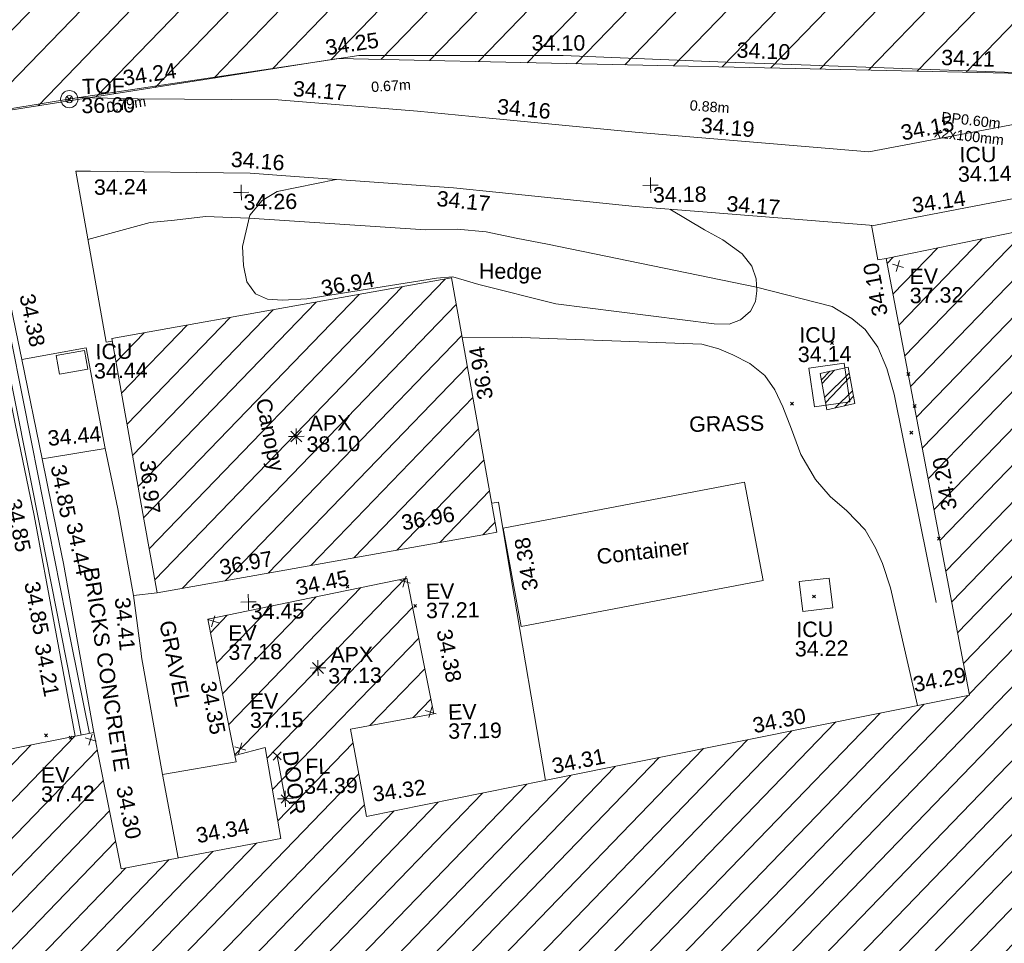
# Model space of a CAD drawing. Header units: millimetres. Extents: x -287732 to 520720, y -88450 to 287754.
# Tile 365 of 383: x 248148 to 272194, y 240711 to 263259. Entities that reach past the tile are written whole.
import ezdxf

# ---------------------------------------------------------------- set-up
doc = ezdxf.new("R2010")
doc.units = ezdxf.units.MM
for name, pattern in [('IMPORT-HIDDEN2 _3_', [4762.5, 3175, -1587.5]), ('IMPORT-UG_ELEC_LV_QLB2 _2_', [2700, 1500, -300.0000000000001, 0, -250, 150, -300.0000000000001, 0, -200]), ('IMPORT-UG_ELEC_STREET LIGHTING_QLB2 _2_', [2700, 1500, -300.0000000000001, 0, -250, 150, -300.0000000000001, 0, -200])]:
    doc.linetypes.add(name, pattern=pattern)
for name, color, linetype, lineweight, true_color in [('00__TOPO__TOP_OF_FENCE_SYMBOL', 7, 'Continuous', 9, 0x666666), ('00_TOPO_APEX_BUILDING', 7, 'Continuous', 9, 0x666666), ('00_TOPO_EAVE', 7, 'Continuous', 9, 0x666666), ('00_TOPO_LEVEL_FLOOR', 7, 'Continuous', 9, 0x666666), ('00_UAV_APEX_BUILDING', 7, 'Continuous', 9, 0x666666), ('00_UAV_BUILDING_CANOPY', 7, 'Continuous', 9, 0xff7fff), ('00_UAV_BUILDING_HATCH', 7, 'Continuous', 9, 0x999999), ('00_UAV_BUILDING_OUTLINE', 5, 'Continuous', 9, 0x0000ff), ('00_UAV_CONCRETE', 9, 'Continuous', 9, 0x808080), ('00_UAV_EAVE', 7, 'Continuous', 9, 0x666666), ('00_UAV_FENCE', 7, 'Continuous', 9, 0x264c2f), ('00_UAV_FOOTPATH', 7, 'Continuous', 9, 0xa50000), ('00_UAV_FORM_LINES', 7, 'Continuous', 9, 0x666666), ('00_UAV_HEDGE', 7, 'Continuous', 9, 0x52a552), ('00_UAV_INT_DOOR', 7, 'Continuous', 9, 0x7f4f3f), ('00_UAV_LEVEL_FLOOR', 7, 'Continuous', 9, 0x666666), ('00_UAV_LEVEL_SPOT', 7, 'Continuous', 9, 0x666666), ('00_UAV_SERV_IC', 5, 'Continuous', 9, 0x0000ff), ('00_UAV_TOP_OF_FENCE', 6, 'Continuous', 9, 0xff00ff), ('00_UAV_WALL_RETAINING', 7, 'Continuous', 9, 0x7c00a5), ('12333-PUM-2D-U-0001-C01 - Rev2_REVIT IMPORT_dwg', 7, 'Continuous', 9, 0x767676), ('PUM-CHAMBER EXTENTS', 6, 'IMPORT-HIDDEN2 _3_', 9, 0xff00ff), ('PUM-ELECTRIC-LV-QLB2', 1, 'IMPORT-UG_ELEC_LV_QLB2 _2_', 9, 0xff0000), ('PUM-UNABLE TO SURVEY', 190, 'Continuous', 9, 0x7f00ff)]:
    doc.layers.add(name, color=color, linetype=linetype, lineweight=lineweight, true_color=true_color)
for name, color, linetype, lineweight in [('00_UAV_CONTAINER', 7, 'Continuous', 9), ('00_UAV_SURFACE', 7, 'Continuous', 9), ('00_UAV_SURVEY_TEXT', 7, 'Continuous', 9), ('GEN-TEXT', 7, 'Continuous', 9)]:
    doc.layers.add(name, color=color, linetype=linetype, lineweight=lineweight)
doc.styles.add('Arial_1', font='arial.ttf', dxfattribs={"height": 250})
doc.styles.add('Swis721 Lt BT_2', font='swissl.ttf', dxfattribs={"height": 375})
pattern_1 = [(45, (0, 0), (-441.9417382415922, 441.9417382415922), [])]

# ---------------------------------------------------------------- blocks, each defined once
blk = doc.blocks.new('12333-PUM-2D-U-0001-C01 - Rev2_REVIT IMPORT_dwg_MSL_Apex_SYM-2077252-Site Location Plan Proposed')
at = {"layer": '00_TOPO_APEX_BUILDING', "color": 254, "true_color": 0xcccccc, "flags": 128}
for points in [[(0, -500.8627267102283), (0, 0), (-500.8627267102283, 0)], [(354.163430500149, 354.1634305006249), (0, 0), (-354.1634305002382, 354.1634305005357)], [(354.1634305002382, -354.1634305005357), (0, 0), (-354.163430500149, -354.1634305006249)], [(500.8627267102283, 0), (0, 0), (0, 500.8627267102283)]]:
    blk.add_lwpolyline(points, dxfattribs=at)
blk = doc.blocks.new('12333-PUM-2D-U-0001-C01 - Rev2_REVIT IMPORT_dwg_MSL_Eaves_SYM_1-V82-Site Location Plan Proposed')
at = {"layer": '00_TOPO_EAVE', "color": 254, "true_color": 0xcccccc}
for p, q in [((356.5791934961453, -116.0873754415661), (-356.5791934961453, 116.0873754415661)), ((-116.0873754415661, -356.5791934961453), (116.0873754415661, 356.5791934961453))]:
    blk.add_line(p, q, dxfattribs=at)
blk = doc.blocks.new('12333-PUM-2D-U-0001-C01 - Rev2_REVIT IMPORT_dwg_MSL_Node_LineworkTOF-2077248-Site Location Plan Proposed')
at = {"layer": '00__TOPO__TOP_OF_FENCE_SYMBOL', "color": 254, "true_color": 0xcccccc, "flags": 128}
for points in [[(165.3591892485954, 165.3591892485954), (0, 0), (-165.3591892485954, 165.3591892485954)], [(165.3591892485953, -165.3591892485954), (0, 0), (-165.3591892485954, -165.3591892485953)]]:
    blk.add_lwpolyline(points, dxfattribs=at)
at = {"layer": '00__TOPO__TOP_OF_FENCE_SYMBOL', "color": 254, "true_color": 0xcccccc}
for radius in [562.5594001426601, 233.853208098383]:
    blk.add_circle((0, 0), radius, dxfattribs=at)
blk = doc.blocks.new('12333-PUM-2D-U-0001-C01 - Rev2_REVIT IMPORT_dwg_MSL_FLlvl_SYM-V156-Site Location Plan Proposed')
at = {"layer": '00_TOPO_LEVEL_FLOOR', "color": 254, "true_color": 0xcccccc, "flags": 128}
for points in [[(0, -38.9261101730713), (0, 0), (-38.9261101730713, 0)], [(38.9261101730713, 0), (0, 0), (0, 38.9261101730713)]]:
    blk.add_lwpolyline(points, dxfattribs=at)
blk = doc.blocks.new('12333-PUM-2D-U-0001-C01 - Rev2_REVIT IMPORT_dwg_MSL_Node_Linework-V178-Site Location Plan Proposed')
at = {"layer": '00_UAV_INT_DOOR', "color": 9, "true_color": 0xd4c4bf, "flags": 128}
for points in [[(530.3860888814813, 530.3860888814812), (0, 0), (-530.3860888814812, 530.3860888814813)], [(530.3860888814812, -530.3860888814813), (0, 0), (-530.3860888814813, -530.3860888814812)]]:
    blk.add_lwpolyline(points, dxfattribs=at)
blk = doc.blocks.new('12333-PUM-2D-U-0001-C01 - Rev2_REVIT IMPORT_dwg_UAV-2077255-Site Location Plan Proposed')
at = {"layer": '00_UAV_LEVEL_SPOT', "color": 254, "true_color": 0xcccccc, "flags": 128}
for points in [[(0, -500.0000000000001), (0, 0), (-500.0000000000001, 0)], [(500.0000000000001, 0), (0, 0), (0, 500.0000000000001)]]:
    blk.add_lwpolyline(points, dxfattribs=at)
blk = doc.blocks.new('12333-PUM-2D-U-0001-C01 - Rev2_REVIT IMPORT_dwg_MGS62954_T2_Galway_ITM_3d_Rev1-2077680-Site Location Plan Proposed')
at = {"layer": '00_UAV_BUILDING_HATCH', "true_color": 0xcccccc}
h = blk.add_hatch(dxfattribs=at)
h.set_pattern_fill('FP_1', color=254, style=0, pattern_type=2)
h.set_pattern_definition(pattern_1)
h.paths.add_polyline_path([(534124497.0780003, 725775488.5585002), (534146780.0780002, 725779531.5585002), (534146621.0780002, 725780328.5585002), (534183857.1075001, 725787049.1125003), (534184497.1075001, 725783702.1125001), (534202575.1075001, 725786975.1125003), (534201976.1075, 725790381.1125002), (534239197.0865001, 725797194.0905002), (534239338.0865001, 725796376.0905002), (534261663.0865001, 725800388.0905001), (534259564.2060555, 725811742.1253061), (534258677.2803519, 725812121.8622999), (534251257.0865, 725810806.0905002), (534250975.0865, 725812184.0905002), (534249213.0865002, 725811873.0905002), (534249448.0865, 725810468.0905002), (534244617.0865, 725809642.0905), (534241121.0865001, 725828862.0905001), (534229957.0865001, 725826793.0905), (534233411.0865, 725807582.0905), (534221779.0865001, 725805445.0905001), (534220752.0865002, 725810867.0905001), (534215719.0865001, 725809946.0905001), (534216316.0865001, 725806625.0905002), (534217076.0865, 725806760.0905002), (534217446.0865001, 725804662.0905001), (534205756.3195001, 725802533.2090001), (534204628.3195002, 725808845.209), (534205810.3195, 725809078.2090003), (534204970.3195001, 725813494.2090002), (534194424.3195002, 725811546.2090002), (534194268.3195002, 725812372.2090002), (534192207.3195, 725812030.2090002), (534192421.3195001, 725810057.2090002), (534184208.6855001, 725808590.6470003), (534184063.6855002, 725809679.6470002), (534175719.6855002, 725808111.6470002), (534177568.6855002, 725797421.6470003), (534162796.3485001, 725794713.2465), (534162440.3485001, 725796856.2465003), (534164478.3485001, 725797191.2465001), (534163879.3485, 725800515.2465003), (534159002.3485001, 725799595.2465), (534159605.3485001, 725796262.2465003), (534160352.3485001, 725796441.2465003), (534160696.3485001, 725794215.2465001), (534156777.3485001, 725793541.2465), (534156175.3485001, 725796880.2465001), (534147633.3485, 725795342.2465001), (534144688.0165001, 725811270.4695), (534133601.7440002, 725809323.8415003), (534137148.0780001, 725790044.5585002), (534122321.0780001, 725787372.5585002), (534124333.8503805, 725776380.0093426)])
h = blk.add_hatch(dxfattribs=at)
h.set_pattern_fill('FP_1', color=254, style=0, pattern_type=2)
h.set_pattern_definition(pattern_1)
h.paths.add_polyline_path([(534157776.0361955, 725800261.4749172), (534166101.0361955, 725801596.4749173), (534165102.3485001, 725807824.2465003), (534156777.3485001, 725806489.2465), (534157718.9044359, 725800617.7460032)])
at = {"layer": '00_UAV_BUILDING_CANOPY', "color": 254, "true_color": 0xcccccc, "flags": 128}
blk.add_lwpolyline([(534156777.3485001, 725806489.2465001), (534161714.2673387, 725807280.9325843), (534165102.3485002, 725807824.2465001), (534165350.719378, 725806275.4168683), (534166101.0361955, 725801596.4749174), (534165843.0836118, 725801555.1095481), (534160906.1647732, 725800763.423464), (534157776.0361955, 725800261.4749172), (534157486.3001632, 725802068.2557932)], close=True, dxfattribs=at)
at = {"layer": '00_UAV_BUILDING_OUTLINE', "color": 254, "true_color": 0xcccccc, "flags": 128}
blk.add_lwpolyline([(534152036.7439331, 725796135.0844977), (534156175.3484999, 725796880.2465), (534156316.3575423, 725796098.1382071), (534156777.3485, 725793541.2465001), (534159144.2572337, 725793948.3137332), (534160696.3485, 725794215.2465001), (534160352.3485001, 725796441.2465001), (534159605.3485, 725796262.2465), (534159533.3659523, 725796660.1201845), (534159002.3485, 725799595.2465001), (534160983.0504228, 725799968.8872156), (534163879.3485, 725800515.2465001), (534164243.0956416, 725798496.7231307), (534164478.3485, 725797191.2465), (534162440.3485001, 725796856.2465001), (534162703.7183129, 725795270.8490032), (534162796.3485, 725794713.2465), (534167158.3838508, 725795512.9939419), (534172076.3945128, 725796414.6754117), (534176994.4051749, 725797316.3568813), (534177568.6855001, 725797421.6470002), (534176816.1715772, 725801772.3088913), (534175964.1685268, 725806698.1675212), (534175719.6855001, 725808111.6470001), (534179223.4261873, 725808770.068069)], dxfattribs=at)
at = {"layer": '00_UAV_CONCRETE', "color": 254, "true_color": 0xcccccc, "flags": 128}
blk.add_lwpolyline([(534159605.3485, 725796262.2465), (534159633.3485, 725796101.2465001), (534157832.3485, 725795822.2465), (534157367.3485, 725798707.2465), (534157357.5401101, 725798796.112876), (534157201.3485, 725800211.2465001), (534157776.0361955, 725800261.4749172)], dxfattribs=at)
at = {"layer": '00_UAV_CONTAINER', "color": 254, "true_color": 0xcccccc, "flags": 128}
blk.add_lwpolyline([(534166250.4339115, 725801696.3150328), (534172169.6855, 725802710.6470002), (534172582.778212, 725800304.3210847), (534166652.778212, 725799286.3210847)], close=True, dxfattribs=at)
at = {"layer": '00_UAV_FENCE', "color": 254, "true_color": 0xcccccc, "flags": 128}
blk.add_lwpolyline([(534142514.8148212, 725813330.0469844), (534143041.2505001, 725813375.8240001), (534144319.2505003, 725813393.8240001), (534147200.8488337, 725812018.0803999), (534148682.2505001, 725811310.824), (534152005.665844, 725811793.8151473), (534155917.159, 725812362.2715001), (534156955.4596655, 725812500.050565), (534161912.0048158, 725813157.7677165), (534162933.1590001, 725813293.2715), (534166899.4387242, 725813223.2268249), (534167916.159, 725813205.2715001), (534171891.6311963, 725812975.2788124), (534172825.1590001, 725812921.2715001), (534176884.3305345, 725812706.4255056), (534180269.1590001, 725812527.2715002)], dxfattribs=at)
at = {"layer": '00_UAV_FOOTPATH', "color": 254, "true_color": 0xcccccc, "flags": 128}
for points in [[(534156035.3485, 725812383.2465), (534157518.3485, 725812330.2465001), (534160940.3485, 725812244.2465), (534161032.6836349, 725812235.068904), (534164341.3195001, 725811906.2090001), (534166005.4595491, 725811716.809982), (534169648.3195001, 725811302.2090001), (534170974.8155445, 725811166.6954497), (534175345.3195, 725810720.2090001), (534175943.0557647, 725810823.5000451), (534178794.3195, 725811316.2090001), (534180865.7868276, 725811698.2224944), (534184916.3195, 725812445.2090001), (534185783.1067752, 725812603.2206548), (534190702.0378945, 725813499.9209954), (534192530.3195001, 725813833.2090001), (534195622.8074268, 725814385.9089699), (534198405.3195, 725814883.209), (534200542.1625662, 725815279.597225), (534204254.3195, 725815968.2090001), (534204527.4747003, 725816031.3882775), (534204797.7446232, 725816105.9506886), (534205064.655124, 725816191.7654254)], [(534181157.5872691, 725809925.162872), (534180360.159, 725809781.2715), (534176232.2384698, 725809064.5372256), (534175430.1590001, 725808925.2715), (534171263.6615101, 725809327.2328229), (534169615.159, 725809486.2715001), (534166295.5812912, 725809888.0993348), (534165187.159, 725810022.2715001), (534161319.0720394, 725810367.6085664), (534160225.159, 725810465.2715), (534156325.9032659, 725810580.7099922), (534155969.1590002, 725810591.2715001), (534156639.3485, 725806401.2465001), (534156787.1384279, 725806428.1969497)]]:
    blk.add_lwpolyline(points, dxfattribs=at)
at = {"layer": '00_UAV_FORM_LINES', "color": 254, "true_color": 0xcccccc, "flags": 128}
for points in [[(534176798.6855001, 725799691.6470001), (534175857.6855001, 725804793.6470001), (534175691.6855001, 725805424.6470001), (534175476.6855001, 725805954.6470002), (534175176.6855001, 725806388.6470001), (534174856.6855, 725806664.6470001), (534174377.6855001, 725806961.6470001), (534172545.9977092, 725807470.0779607), (534167457.6855, 725808609.6470001), (534166691.6855001, 725808766.6470002), (534165962.6855001, 725808936.647), (534165256.6855001, 725809013.6470002), (534164486.6855, 725809009.6470002), (534160181.8393245, 725809367.2946676), (534159119.6855001, 725809428.6470002), (534158357.6855001, 725809352.6470002), (534157761.6855, 725809307.6470002), (534156236.693498, 725808918.6457199)], [(534165337.2367531, 725806359.4939106), (534166562.6855, 725806349.6470001), (534171183.6855001, 725806103.6470001), (534171595.6855001, 725805976.6470001), (534171932.6855001, 725805823.6470002), (534172350.6855001, 725805606.6470001), (534172704.6855, 725805307.6470002), (534172943.6855001, 725804953.6470002), (534173137.6855001, 725804533.6470001), (534173332.6855001, 725803988.6470001), (534173552.6855001, 725803367.6470002), (534173899.6855001, 725802748.6470001), (534174253.6855001, 725802324.6470001), (534174652.6855, 725801966.6470002), (534175090.6855001, 725801496.6470002), (534175335.6855001, 725801051.6470002), (534175498.6855, 725800671.6470002), (534175686.6855001, 725800073.6470002), (534176291.0177509, 725797187.3959152)]]:
    blk.add_lwpolyline(points, dxfattribs=at)
at = {"layer": '00_UAV_HEDGE', "color": 254, "true_color": 0xcccccc, "flags": 128}
blk.add_lwpolyline([(534170459.1092148, 725809404.8517116), (534171298.1589999, 725808890.2715), (534171736.159, 725808636.2715), (534172206.159, 725808288.2715), (534172438.159, 725807980.2715), (534172535.159, 725807671.2715), (534172551.159, 725807374.2715), (534172509.1589999, 725807118.2715), (534172386.159, 725806885.2715), (534172139.1589999, 725806676.2715001), (534171862.1589999, 725806574.2715), (534171492.1589999, 725806588.2715), (534167632.159, 725807146.2715), (534165766.0666478, 725807655.1537062), (534165127.4477383, 725807845.7059201), (534164731.1034885, 725807825.4026376), (534161555.159, 725807375.2715), (534160966.159, 725807352.2715), (534160595.1589999, 725807385.2715), (534160307.159, 725807522.2715), (534160098.1589999, 725807811.2715), (534160021.1589999, 725808216.2715), (534160009.1589999, 725808679.2715), (534160201.159, 725809444.2715001), (534160510.159, 725809795.2715001), (534160881.159, 725810003.2715), (534162321.6795181, 725810278.097258)], dxfattribs=at)
at = {"layer": '00_UAV_INT_DOOR', "color": 254, "true_color": 0xcccccc}
blk.add_line((534160818.3485, 725795180.2465), (534160635.3485, 725796231.2465), dxfattribs=at)
at = {"layer": '00_UAV_SERV_IC', "color": 254, "true_color": 0xcccccc, "flags": 128}
for points in [[(534156178.6855001, 725805748.6470001), (534155488.6855, 725805637.6470001), (534155414.8308639, 725806096.7433873), (534156104.8308638, 725806207.7433873)], [(534173788.6855001, 725805469.6470002), (534174653.6855001, 725805575.6470002), (534174769.7019705, 725804628.9088217), (534173904.7019704, 725804522.9088217)], [(534173532.6855, 725799534.6470001), (534173458.6855001, 725800262.6470001), (534174192.3633919, 725800337.2241483), (534174266.3633917, 725799609.2241483)]]:
    blk.add_lwpolyline(points, close=True, dxfattribs=at)
at = {"layer": '00_UAV_SURFACE', "color": 254, "true_color": 0xcccccc}
blk.add_line((534157832.3485, 725795822.2465), (534158173.2796246, 725793781.3224319), dxfattribs=at)
at = {"layer": '00_UAV_SURFACE', "color": 254, "true_color": 0xcccccc, "flags": 128}
for points in [[(534175719.6855001, 725808111.6470001), (534175516.1589999, 725808080.2714999), (534175375.3959561, 725808930.5547447)], [(534156570.3485, 725803805.2465), (534156151.3485, 725806270.2465001), (534154575.69363, 725806018.1949437)], [(534157201.3485, 725800211.2465001), (534156851.3485, 725802326.2465), (534156570.3485001, 725803805.2465), (534155233.6458157, 725803611.1851165), (534155027.0112444, 725803581.1860815)], [(534167176.192646, 725795516.2590549), (534166429.6582968, 725800459.8034433), (534166146.6855001, 725802333.6470001), (534165987.1550639, 725802306.6325349)]]:
    blk.add_lwpolyline(points, dxfattribs=at)
at = {"layer": '00_UAV_WALL_RETAINING', "color": 254, "true_color": 0xcccccc, "flags": 128}
for points in [[(534156175.3484999, 725796880.2465), (534155501.3485, 725801019.2465001), (534155355.0220289, 725801809.5693631), (534155027.0112444, 725803581.1860815), (534154575.69363, 725806018.1949437), (534154441.1199825, 725806724.3257189), (534154227.1791308, 725807846.9096876), (534153762.3484999, 725807764.2464999), (534154383.7957786, 725804450.8540589), (534154805.3485, 725802203.2465), (534155256.7449719, 725799527.9441346), (534155717.3961812, 725796797.7914934)], [(534155864.7047212, 725796824.3146186), (534154974.5540445, 725801744.4363848), (534154084.403368, 725806664.5581511), (534153905.3484999, 725807654.2465), (534154101.7249854, 725807689.7750235), (534154777.2922943, 725803955.7179598), (534155667.4429709, 725799035.5961934), (534156061.1111048, 725796859.6778846)]]:
    blk.add_lwpolyline(points, dxfattribs=at)
for name, p, xscale, yscale, zscale in [('12333-PUM-2D-U-0001-C01 - Rev2_REVIT IMPORT_dwg_MSL_Node_LineworkTOF-2077248-Site Location Plan Proposed', (534155842.0164999, 725812350.4695001), 0.375, 0.375, 0.375), ('12333-PUM-2D-U-0001-C01 - Rev2_REVIT IMPORT_dwg_UAV-2077255-Site Location Plan Proposed', (534160000, 725810000), 0.375, 0.375, 0.375), ('12333-PUM-2D-U-0001-C01 - Rev2_REVIT IMPORT_dwg_UAV-2077255-Site Location Plan Proposed', (534170000, 725810000), 0.375, 0.375, 0.375), ('12333-PUM-2D-U-0001-C01 - Rev2_REVIT IMPORT_dwg_MSL_Eaves_SYM_1-V82-Site Location Plan Proposed', (534176002.3485, 725807927.2465), 0.375, 0.375, 0.375), ('12333-PUM-2D-U-0001-C01 - Rev2_REVIT IMPORT_dwg_MSL_Apex_SYM-2077252-Site Location Plan Proposed', (534161241.6855001, 725804022.6470002), 0.375, 0.375, 0.375), ('12333-PUM-2D-U-0001-C01 - Rev2_REVIT IMPORT_dwg_MSL_Eaves_SYM_1-V82-Site Location Plan Proposed', (534163822.3485, 725800430.2465), 0.375, 0.375, 0.375), ('12333-PUM-2D-U-0001-C01 - Rev2_REVIT IMPORT_dwg_UAV-2077255-Site Location Plan Proposed', (534160000, 725800000.0000001), 0.375, 0.375, 0.375), ('12333-PUM-2D-U-0001-C01 - Rev2_REVIT IMPORT_dwg_MSL_Eaves_SYM_1-V82-Site Location Plan Proposed', (534159135.3485, 725799545.2465), 0.375, 0.375, 0.375), ('12333-PUM-2D-U-0001-C01 - Rev2_REVIT IMPORT_dwg_MSL_Apex_SYM-2077252-Site Location Plan Proposed', (534161672.3485, 725798359.2465), 0.375, 0.375, 0.375), ('12333-PUM-2D-U-0001-C01 - Rev2_REVIT IMPORT_dwg_MSL_Eaves_SYM_1-V82-Site Location Plan Proposed', (534164401.3485, 725797236.2465001), 0.375, 0.375, 0.375), ('12333-PUM-2D-U-0001-C01 - Rev2_REVIT IMPORT_dwg_MSL_Eaves_SYM_1-V82-Site Location Plan Proposed', (534156090.3485, 725796708.2465001), 0.375, 0.375, 0.375), ('12333-PUM-2D-U-0001-C01 - Rev2_REVIT IMPORT_dwg_MSL_Eaves_SYM_1-V82-Site Location Plan Proposed', (534159738.3485001, 725796429.2465), 0.375, 0.375, 0.375), ('12333-PUM-2D-U-0001-C01 - Rev2_REVIT IMPORT_dwg_MSL_Node_Linework-V178-Site Location Plan Proposed', (534160635.3485, 725796231.2465), 0.19, 0.19, 0.19), ('12333-PUM-2D-U-0001-C01 - Rev2_REVIT IMPORT_dwg_MSL_FLlvl_SYM-V156-Site Location Plan Proposed', (534160818.3485, 725795180.2465), 4.94, 4.94, 4.94), ('12333-PUM-2D-U-0001-C01 - Rev2_REVIT IMPORT_dwg_MSL_Node_Linework-V178-Site Location Plan Proposed', (534160818.3485, 725795180.2465), 0.19, 0.19, 0.19)]:
    blk.add_blockref(name, p, dxfattribs=dict(xscale=xscale, yscale=yscale, zscale=zscale))
at = {"layer": '00_UAV_APEX_BUILDING', "char_height": 375, "attachment_point": 1, "line_spacing_factor": 1.005061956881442, "style": 'Swis721 Lt BT_2'}
for s, insert, width in [('APX', (534161547.2508175, 725804522.3907456), 1130.237340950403), ('38.10', (534161487.671278, 725804010.3843672), 1495.902363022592), ('APX', (534161977.8508174, 725798858.9907455), 1130.237340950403), ('37.13', (534161918.271278, 725798346.9843671), 1495.902363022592)]:
    blk.add_mtext(s, dxfattribs=dict(at, insert=insert, width=width))
at = {"layer": '00_UAV_BUILDING_CANOPY', "color": 251, "true_color": 0x666666, "char_height": 375, "attachment_point": 1, "line_spacing_factor": 1.005061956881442, "style": 'Swis721 Lt BT_2'}
for s, insert, width, rotation in [('36.94', (534161882.7002236, 725807809.4992571), 1495.902363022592, 9.1104075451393), ('36.94', (534165695.9670162, 725804813.4215872), 1495.902363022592, 99.11040754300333), ('Canopy', (534160634.2933857, 725804995.6298907), 2113.25889379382, 280.1639077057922), ('36.97', (534157784.6285964, 725803520.3035601), 1495.902363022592, 274.7107839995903), ('36.96', (534163744.1441112, 725802048.949873), 1495.902363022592, 9.110407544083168), ('36.97', (534159280.8225548, 725801036.6909201), 1495.902363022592, 9.110407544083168)]:
    blk.add_mtext(s, dxfattribs=dict(at, insert=insert, width=width, rotation=rotation))
at = {"layer": '00_UAV_BUILDING_OUTLINE', "color": 251, "true_color": 0x666666, "char_height": 375, "width": 1495.902363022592, "attachment_point": 1, "line_spacing_factor": 1.005061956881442, "style": 'Swis721 Lt BT_2'}
for s, insert, rotation in [('34.10', (534175371.0607147, 725806681.588799), 99.81309590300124), ('34.20', (534176978.9893054, 725801911.7075785), 99.81309591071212), ('34.45', (534161136.9162863, 725800501.876578), 10.682771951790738), ('34.38', (534164948.2150403, 725799282.0177208), 280.21532662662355), ('34.35', (534159160.3472606, 725798110.2586175), 280.2549174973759), ('34.29', (534176166.6477634, 725797882.6905006), 10.09148188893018), ('34.30', (534172232.9876174, 725796946.8698912), 10.389378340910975), ('34.31', (534167314.9769552, 725796045.1884214), 10.389378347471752), ('34.30', (534157060.0245807, 725795593.3807636), 280.22026150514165), ('34.32', (534162930.8728098, 725795440.7210292), 7.035789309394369), ('34.34', (534158597.0139169, 725794500.8708156), 9.758415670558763)]:
    blk.add_mtext(s, dxfattribs=dict(at, insert=insert, rotation=rotation))
at = {"layer": '00_UAV_CONCRETE', "color": 251, "true_color": 0x666666, "insert": (534157111.4700575, 725800184.389155), "char_height": 375, "width": 1495.902363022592, "attachment_point": 1, "rotation": 274.6530238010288, "line_spacing_factor": 1.005061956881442, "style": 'Swis721 Lt BT_2'}
blk.add_mtext('34.41', dxfattribs=at)
at = {"layer": '00_UAV_CONTAINER', "color": 251, "true_color": 0x666666, "insert": (534168508.373848, 725801142.4993913), "char_height": 375, "width": 2621.390807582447, "attachment_point": 1, "rotation": 5.328904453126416, "line_spacing_factor": 1.005061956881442, "style": 'Swis721 Lt BT_2'}
blk.add_mtext('Container', dxfattribs=at)
at = {"layer": '00_UAV_EAVE', "char_height": 375, "attachment_point": 1, "line_spacing_factor": 1.005061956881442, "style": 'Swis721 Lt BT_2'}
for s, insert, width in [('EV', (534176283.9310911, 725807850.7459375), 736.078940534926), ('37.32', (534176279.2626879, 725807383.9953133), 1495.902363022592), ('EV', (534164337.2537789, 725800368.8887707), 736.078940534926), ('37.21', (534164332.5853757, 725799902.1381466), 1495.902363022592), ('EV', (534159496.1504628, 725799434.5183827), 736.078940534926), ('37.18', (534159491.4820596, 725798967.7677586), 1495.902363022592), ('EV', (534159992.5663194, 725797764.9511397), 736.078940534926), ('37.15', (534159987.8979163, 725797298.2005155), 1495.902363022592), ('EV', (534164828.9693882, 725797416.6395457), 736.078940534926), ('37.19', (534164824.300985, 725796949.8889216), 1495.902363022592), ('EV', (534154861.0067327, 725796051.03638), 736.078940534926), ('37.42', (534154856.3383296, 725795584.2857559), 1495.902363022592)]:
    blk.add_mtext(s, dxfattribs=dict(at, insert=insert, width=width))
at = {"layer": '00_UAV_FENCE', "color": 251, "true_color": 0x666666, "char_height": 375, "width": 1495.902363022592, "attachment_point": 1, "line_spacing_factor": 1.005061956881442, "style": 'Swis721 Lt BT_2'}
for s, insert, rotation in [('34.25', (534162094.6881214, 725813681.5798719), 7.558800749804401), ('34.10', (534167158.1441619, 725813713.9649029), 358.9882591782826), ('34.10', (534172169.6636853, 725813455.3312049), 356.707206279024), ('34.24', (534157138.1429713, 725813023.8627206), 7.558800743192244), ('34.11', (534177160.1562284, 725813187.7492543), 356.97024554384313)]:
    blk.add_mtext(s, dxfattribs=dict(at, insert=insert, rotation=rotation))
at = {"layer": '00_UAV_FOOTPATH', "color": 251, "true_color": 0x666666, "char_height": 375, "width": 1495.902363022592, "attachment_point": 1, "line_spacing_factor": 1.005061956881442, "style": 'Swis721 Lt BT_2'}
for s, insert, rotation in [('34.17', (534161330.4395014, 725812703.1434796), 354.32376322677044), ('34.16', (534166309.8574804, 725812180.5925429), 353.5069945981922), ('34.19', (534171273.851333, 725811633.9533675), 354.16695463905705), ('34.15', (534176105.0769773, 725811354.067186), 9.804101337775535), ('34.16', (534159781.4975902, 725811005.0774491), 354.89824388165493), ('34.24', (534156406.4270932, 725810378.1264471), 359.6443110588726), ('34.17', (534164796.1455936, 725809959.9133214), 353.0980473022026), ('34.17', (534171865.8770243, 725809709.9695996), 354.4894645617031), ('34.14', (534176353.5547032, 725809584.0521446), 7.011876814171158)]:
    blk.add_mtext(s, dxfattribs=dict(at, insert=insert, rotation=rotation))
at = {"layer": '00_UAV_HEDGE', "color": 251, "true_color": 0x666666, "insert": (534165776.8393998, 725808172.6453311), "char_height": 375, "width": 1833.074006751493, "attachment_point": 1, "rotation": 358.3190350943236, "line_spacing_factor": 1.005061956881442, "style": 'Swis721 Lt BT_2'}
blk.add_mtext('Hedge', dxfattribs=at)
at = {"layer": '00_UAV_INT_DOOR', "color": 251, "true_color": 0x666666, "insert": (534161146.3497381, 725796369.0151417), "char_height": 375, "width": 1790.333939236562, "attachment_point": 1, "rotation": 275.94513327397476, "line_spacing_factor": 1.005061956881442, "style": 'Swis721 Lt BT_2'}
blk.add_mtext('DOOR', dxfattribs=at)
at = {"layer": '00_UAV_LEVEL_FLOOR', "char_height": 375, "attachment_point": 1, "line_spacing_factor": 1.005061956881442, "style": 'Swis721 Lt BT_2'}
for s, insert, width in [('FL', (534161320.4331344, 725796147.7328197), 683.841080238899), ('34.39', (534161282.8371823, 725795666.807965), 1495.902363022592)]:
    blk.add_mtext(s, dxfattribs=dict(at, insert=insert, width=width))
at = {"layer": '00_UAV_LEVEL_SPOT', "char_height": 375, "width": 1495.902363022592, "attachment_point": 1, "line_spacing_factor": 1.005061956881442, "style": 'Swis721 Lt BT_2'}
for s, insert in [('34.26', (534160051.8765643, 725809949.1441547)), ('34.18', (534170051.8765643, 725809949.1441547)), ('34.45', (534160051.8765643, 725799949.1441548))]:
    blk.add_mtext(s, dxfattribs=dict(at, insert=insert))
at = {"layer": '00_UAV_SERV_IC', "color": 251, "true_color": 0x666666, "char_height": 375, "attachment_point": 1, "line_spacing_factor": 1.005061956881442, "style": 'Swis721 Lt BT_2'}
for s, insert, width in [('ICU', (534177553.8764007, 725810798.4017767), 1021.012723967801), ('34.14', (534177509.0482502, 725810328.0227759), 1495.902363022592), ('ICU', (534156372.9553193, 725806363.5375198), 1021.012723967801), ('ICU', (534173566.763279, 725806465.5673286), 1021.012723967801), ('34.44', (534156328.1271687, 725805893.1585189), 1495.902363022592), ('34.14', (534173521.9351284, 725805995.1883277), 1495.902363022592), ('ICU', (534173368.113937, 725799280.8936188), 1021.012723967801), ('34.22', (534173323.2857865, 725798810.5146179), 1495.902363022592)]:
    blk.add_mtext(s, dxfattribs=dict(at, insert=insert, width=width))
at = {"layer": '00_UAV_SURFACE', "color": 251, "true_color": 0x666666, "char_height": 375, "width": 1495.902363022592, "attachment_point": 1, "line_spacing_factor": 1.005061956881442, "style": 'Swis721 Lt BT_2'}
for s, insert, rotation in [('34.44', (534155155.727088, 725804267.1367825), 4.122300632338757), ('34.38', (534166713.2994637, 725800131.5292526), 98.58746259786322)]:
    blk.add_mtext(s, dxfattribs=dict(at, insert=insert, rotation=rotation))
at = {"layer": '00_UAV_SURVEY_TEXT', "color": 251, "true_color": 0x666666, "insert": (534170837.9702194, 725804337.8426498), "char_height": 375, "width": 2018.280965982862, "attachment_point": 1, "line_spacing_factor": 1.005061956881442, "style": 'Swis721 Lt BT_2'}
blk.add_mtext('GRASS', dxfattribs=at)
at = {"layer": '00_UAV_SURVEY_TEXT', "color": 251, "true_color": 0x666666, "char_height": 375, "attachment_point": 1, "line_spacing_factor": 1.005061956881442, "style": 'Swis721 Lt BT_2'}
for s, insert, width, rotation in [('BRICKS CONCRETE', (534156353.6393847, 725800935.8502882), 5617.944430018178, 277.7421008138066), ('GRAVEL', (534158183.5475954, 725799612.3386494), 2322.210334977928, 280.13074241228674)]:
    blk.add_mtext(s, dxfattribs=dict(at, insert=insert, width=width, rotation=rotation))
at = {"layer": '00_UAV_TOP_OF_FENCE', "color": 251, "true_color": 0x666666, "char_height": 375, "attachment_point": 1, "line_spacing_factor": 1.005061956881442, "style": 'Swis721 Lt BT_2'}
for s, insert, width in [('TOF', (534156156.0840462, 725812839.0097922), 1163.479615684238), ('36.60', (534156133.6604045, 725812375.6330874), 1495.902363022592)]:
    blk.add_mtext(s, dxfattribs=dict(at, insert=insert, width=width))
at = {"layer": '00_UAV_WALL_RETAINING', "color": 251, "true_color": 0x666666, "char_height": 375, "width": 1495.902363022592, "attachment_point": 1, "line_spacing_factor": 1.005061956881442, "style": 'Swis721 Lt BT_2'}
for s, insert, rotation in [('34.38', (534154906.8815886, 725807646.9582033), 280.7899782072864), ('34.85', (534155596.5908402, 725803462.7027658), 280.25504869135), ('34.85', (534154486.5455878, 725802648.7143939), 280.25504869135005), ('34.44', (534155952.5955871, 725802046.705716), 280.48940121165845), ('34.85', (534154903.4826351, 725800619.8887024), 279.78832835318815), ('34.21', (534155130.5152775, 725799104.6792016), 279.78832835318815)]:
    blk.add_mtext(s, dxfattribs=dict(at, insert=insert, rotation=rotation))
blk = doc.blocks.new('12333-PUM-2D-U-0001-C01 - Rev2_REVIT IMPORT_dwg-1620468-Site Location Plan Proposed')
at = {"layer": 'PUM-CHAMBER EXTENTS', "true_color": 0xfff4d4}
h = blk.add_hatch(dxfattribs=at)
h.set_pattern_fill('FP_14', style=0, pattern_type=2)
h.set_pattern_definition([(45, (-533641079.65, -725615854.3560001), (-618.7184335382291, 618.7184335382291), [])])
h.paths.add_polyline_path([(548820.3501529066, 143595.6438214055), (598554.726548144, 155705.0015586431), (665880.3501528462, 173780.643821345), (683590.8699340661, 180379.6662089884), (684126.2921456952, 185226.5029211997), (699646.6566527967, 190872.8378213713), (682994.2837554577, 214259.006618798), (606101.125900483, 215601.1816816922), (611594.7356529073, 198837.6438862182), (620808.8827925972, 194892.6093451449), (622809.8820558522, 181730.4029184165), (546425.3200724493, 167969.8622055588), (546575.8377649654, 166438.0438213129), (546752.1501529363, 166438.0438213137), (546742.8316869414, 165904.1892620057), (546628.8411191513, 165898.6287465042), (546695.6373264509, 165218.8438213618), (546866.450152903, 165218.8438213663), (546857.1396212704, 164685.4438213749), (546748.0496346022, 164685.4438213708), (546816.1401362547, 163992.4868640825), (546980.7501529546, 163999.6438213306), (547018.8501529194, 163466.2438213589), (546868.4915593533, 163459.7064912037), (546935.2364494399, 162780.4438212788), (547056.9501529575, 162780.4438212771), (547056.9501529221, 162323.2438212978), (546980.161284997, 162323.2438212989), (547055.3756635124, 161557.7871773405), (547133.1501528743, 161561.2438213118), (547171.2501528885, 161104.0438213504), (547100.2641136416, 161100.9574718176), (547167.3480998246, 160418.2438213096), (547285.5501528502, 160418.2438213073), (547285.5501528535, 159884.8438213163), (547219.760407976, 159884.8438213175), (547286.6641069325, 159203.9649537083), (547399.8501529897, 159199.0438212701), (547361.7501529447, 158665.6438213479), (547339.5218446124, 158666.0318179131), (547526.6396990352, 156761.7336278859), (547552.2501529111, 156760.643821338), (547555.1797682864, 156471.2813758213), (547638.940920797, 155618.8442227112), (547666.5501529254, 155617.6438213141), (547669.1799035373, 155311.1021300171), (547744.1895742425, 154547.7287972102), (547818.950152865, 154550.8438213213), (547809.6327005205, 154017.0473339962), (547796.3901281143, 154016.4838202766), (547863.8113582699, 153330.3380382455), (547895.150152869, 153331.6438213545), (547933.250152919, 152798.2438212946), (547916.1638860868, 152797.5464226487), (547983.7334397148, 152109.8911528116), (548047.5501528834, 152112.4438213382), (548085.6501528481, 151579.0438213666), (548036.089714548, 151577.0614038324), (548096.0084987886, 150967.2680052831), (548123.7501529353, 150969.4438212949), (548161.8501529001, 150436.0438213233), (548148.3134199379, 150434.9608826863), (548720.0288378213, 144616.6137300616)])
h.paths.add_polyline_path([(507602.6006529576, 195456.4678212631), (521342.9320607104, 197371.1634294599), (539189.5091527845, 196672.9153214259), (560381.472544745, 200828.8192643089), (577694.2496529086, 209009.0883214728), (593948.7272522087, 215813.3025891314), (467151.1844916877, 218026.5619307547), (468398.9507812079, 211588.5258330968), (490993.6907402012, 198483.5081887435), (503467.5815323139, 197676.0129840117), (507337.4300206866, 195598.8028811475)])
at = {"layer": 'PUM-CHAMBER EXTENTS', "true_color": 0xffaaff}
h = blk.add_hatch(dxfattribs=at)
h.set_pattern_fill('FP_3', color=211, style=0, pattern_type=2)
h.set_pattern_definition([(45, (-533641079.65, -725615854.3560001), (-265.1650429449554, 265.1650429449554), []), (45, (-533640902.873, -725615854.3560001), (-265.1650429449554, 265.1650429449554), [])])
h.paths.add_polyline_path([(533126.3501530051, 188592.6438213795), (533812.3501528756, 188730.6438212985), (533669.3501528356, 189619.6438213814), (532983.3501528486, 189481.643821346)])
at = {"layer": 'GEN-TEXT', "color": 253, "true_color": 0xaaaaaa}
for p, q in [((533245.9948138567, 190182.2884823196), (533316.7054919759, 190252.9991604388)), ((533316.7054919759, 190182.2884823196), (533245.9948138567, 190252.9991604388)), ((535128.863590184, 189431.1303840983), (535096.9948138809, 189462.9991604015)), ((535096.9948138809, 189392.2884822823), (535129.8918467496, 189425.185515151)), ((535167.7054920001, 189392.2884822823), (535128.863590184, 189431.1303840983)), ((535129.8918467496, 189425.185515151), (535167.7054920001, 189462.9991604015)), ((532243.9948138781, 188720.2884822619), (532314.7054919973, 188790.999160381)), ((532314.7054919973, 188720.2884822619), (532243.9948138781, 188790.999160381)), ((535262.7127023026, 188657.2812718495), (535236.9948137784, 188682.9991603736)), ((535236.9948137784, 188612.2884822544), (535265.5549777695, 188640.8486462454)), ((535307.7054918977, 188612.2884822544), (535262.7127023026, 188657.2812718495)), ((535265.5549777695, 188640.8486462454), (535307.7054918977, 188682.9991603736)), ((535829.6891755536, 185379.3047985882), (535773.9948137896, 185434.9991603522)), ((535773.9948137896, 185364.288482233), (535823.6907940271, 185413.9844624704)), ((535823.6907940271, 185413.9844624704), (535844.7054919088, 185434.9991603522)), ((535844.7054919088, 185364.288482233), (535829.6891755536, 185379.3047985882)), ((521311.9948138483, 184445.2884822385), (521382.7054919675, 184515.9991603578)), ((521382.7054919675, 184445.2884822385), (521311.9948138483, 184515.9991603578)), ((522955.9948138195, 183944.2884823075), (523026.7054919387, 184014.9991604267)), ((523026.7054919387, 183944.2884823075), (522955.9948138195, 184014.9991604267)), ((532698.9948138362, 184003.2884823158), (532769.7054919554, 184073.9991604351)), ((532769.7054919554, 184003.2884823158), (532698.9948138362, 184073.9991604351)), ((513889.9948138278, 180940.2884822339), (513960.7054919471, 181010.9991603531)), ((513960.7054919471, 180940.2884822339), (513889.9948138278, 181010.9991603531)), ((514513.8638821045, 180921.130092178), (514490.9948138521, 180943.9991604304)), ((514490.9948138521, 180873.2884823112), (514544.3201143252, 180926.6137827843)), ((514561.7054919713, 180873.2884823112), (514513.8638821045, 180921.130092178)), ((514544.3201143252, 180926.6137827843), (514561.7054919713, 180943.9991604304))]:
    blk.add_line(p, q, dxfattribs=at)
at = {"layer": 'GEN-TEXT', "color": 253, "true_color": 0xaaaaaa, "flags": 128}
for points in [[(535214.7054919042, 188029.9991604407), (535143.994813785, 187959.2884823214)], [(535143.994813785, 188029.9991604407), (535214.7054919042, 187959.2884823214)]]:
    blk.add_lwpolyline(points, close=True, dxfattribs=at)
at = {"layer": 'PUM-CHAMBER EXTENTS', "color": 211, "linetype": 'Continuous', "true_color": 0xffaaff, "flags": 128}
blk.add_lwpolyline([(532983.3501528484, 189481.6438213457), (533669.3501528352, 189619.6438213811), (533812.3501528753, 188730.6438212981), (533126.3501530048, 188592.6438213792)], close=True, dxfattribs=at)
at = {"layer": 'PUM-UNABLE TO SURVEY', "color": 7, "true_color": 0xfff4d4, "flags": 128}
blk.add_lwpolyline([(467151.1844916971, 218026.5619307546), (468398.9507812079, 211588.5258330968), (490993.6907402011, 198483.5081887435), (503467.5815323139, 197676.0129840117), (507602.6006529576, 195456.4678212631), (521342.9320607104, 197371.1634294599), (539189.5091527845, 196672.9153214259), (560381.472544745, 200828.8192643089), (577694.2496529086, 209009.0883214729), (593948.7272522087, 215813.3025891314)], dxfattribs=at)
blk.add_blockref('12333-PUM-2D-U-0001-C01 - Rev2_REVIT IMPORT_dwg_MGS62954_T2_Galway_ITM_3d_Rev1-2077680-Site Location Plan Proposed', (-533641079.6498471, -725615854.3561786))
at = {"layer": 'PUM-ELECTRIC-LV-QLB2', "char_height": 250, "attachment_point": 2, "line_spacing_factor": 0.9417779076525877, "style": 'Arial_1'}
for s, insert, width, rotation in [('0.67m', (522617.3275330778, 196810.7080417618), 1160.025439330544, 2.5097201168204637), ('0.79m', (516132.1240439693, 196472.1085000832), 1160.025439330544, 8.163137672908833), ('0.88m', (530406.5781341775, 196164.2147715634), 1160.025439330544, 354.67793401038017), ('DP0.60m\\Px2x100mm', (536786.6568479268, 195721.6792556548), 2038.461589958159, 352.4102970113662)]:
    blk.add_mtext(s, dxfattribs=dict(at, insert=insert, width=width, rotation=rotation))

msp = doc.modelspace()

# ---------------------------------------------------------------- block references
at = {"layer": '12333-PUM-2D-U-0001-C01 - Rev2_REVIT IMPORT_dwg', "color": 254, "linetype": 'IMPORT-UG_ELEC_STREET LIGHTING_QLB2 _2_', "true_color": 0xffd4d4, "rotation": 0.9999999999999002}
msp.add_blockref('12333-PUM-2D-U-0001-C01 - Rev2_REVIT IMPORT_dwg-1620468-Site Location Plan Proposed', (-261895.0770586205, 55869.5817132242), dxfattribs=at)

doc.saveas('drawing.dxf')
